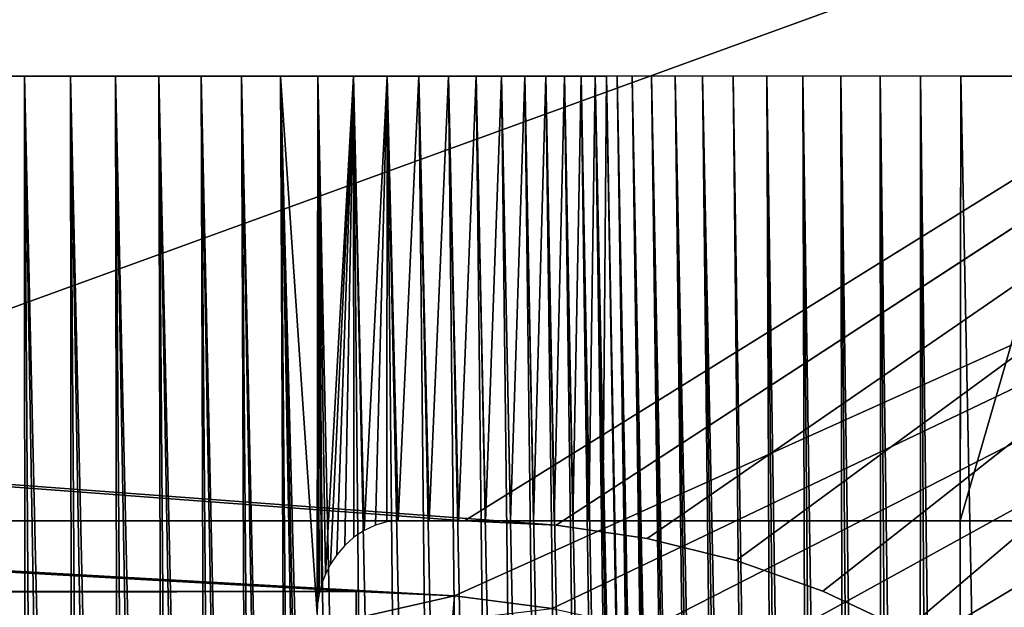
# Model space of a CAD drawing. Header units: millimetres. Extents: x -110 to 110, y 0 to 80.
# Tile 385 of 439: x 78 to 88, y 65 to 71. Entities that reach past the tile are written whole.
import ezdxf

# ---------------------------------------------------------------- set-up
doc = ezdxf.new("R2010")
doc.units = ezdxf.units.MM
doc.header["$LTSCALE"] = 59.460957
for name, color, linetype in [('14', 7, 'CONTINUOUS'), ('176', 7, 'CONTINUOUS'), ('194', 7, 'CONTINUOUS'), ('24', 7, 'CONTINUOUS'), ('28', 7, 'CONTINUOUS'), ('29', 7, 'CONTINUOUS'), ('294', 7, 'CONTINUOUS'), ('4', 7, 'CONTINUOUS'), ('53', 7, 'CONTINUOUS'), ('6', 7, 'CONTINUOUS'), ('65', 7, 'CONTINUOUS'), ('8', 7, 'CONTINUOUS')]:
    doc.layers.add(name, color=color, linetype=linetype)

msp = doc.modelspace()

# ---------------------------------------------------------------- linework, layer by layer
at = {"layer": '14', "color": 7, "linetype": 'CONTINUOUS'}
for points in [[(-105, 80, 52.698), (105, 80, 52.698), (-83.446, 65.953, 52.453), (-105, 80, 52.698)], [(-83.446, 65.953, 52.453), (105, 80, 52.698), (-82.477, 66, 52.454), (-83.446, 65.953, 52.453)], [(-82.477, 66, 52.454), (105, 80, 52.698), (82.477, 66, 52.454), (-82.477, 66, 52.454)], [(82.477, 66, 52.454), (105, 80, 52.698), (83.446, 65.953, 52.453), (82.477, 66, 52.454)], [(83.446, 65.953, 52.453), (105, 80, 52.698), (84.406, 65.812, 52.451), (83.446, 65.953, 52.453)], [(84.406, 65.812, 52.451), (105, 80, 52.698), (85.348, 65.579, 52.446), (84.406, 65.812, 52.451)], [(85.348, 65.579, 52.446), (105, 80, 52.698), (86.263, 65.255, 52.441), (85.348, 65.579, 52.446)], [(86.263, 65.255, 52.441), (105, 80, 52.698), (87.143, 64.845, 52.434), (86.263, 65.255, 52.441)], [(87.143, 64.845, 52.434), (105, 80, 52.698), (87.978, 64.351, 52.425), (87.143, 64.845, 52.434)], [(87.978, 64.351, 52.425), (105, 80, 52.698), (88.762, 63.778, 52.415), (87.978, 64.351, 52.425)]]:
    msp.add_3dface(points, dxfattribs=at)
at = {"layer": '176', "color": 7, "linetype": 'CONTINUOUS'}
for points in [[(82.37, 65.208, 55), (81.331, 65.253, 55), (81.331, 64.971, 54.98), (82.37, 65.208, 55)], [(82.348, 64.951, 54.983), (82.37, 65.208, 55), (81.331, 64.971, 54.98), (82.348, 64.951, 54.983)], [(83.402, 65.073, 55), (82.37, 65.208, 55), (82.348, 64.951, 54.983), (83.402, 65.073, 55)]]:
    msp.add_3dface(points, dxfattribs=at)
at = {"layer": '194', "color": 7, "linetype": 'CONTINUOUS'}
for points in [[(81.331, 65.253, 55), (-47.403, 65.253, 55), (-47.246, 65.175, 54.998), (81.331, 65.253, 55)], [(-47.091, 65.097, 54.994), (81.331, 65.253, 55), (-47.246, 65.175, 54.998), (-47.091, 65.097, 54.994)], [(-46.937, 65.02, 54.986), (81.331, 65.253, 55), (-47.091, 65.097, 54.994), (-46.937, 65.02, 54.986)], [(81.331, 64.971, 54.98), (81.331, 65.253, 55), (-46.937, 65.02, 54.986), (81.331, 64.971, 54.98)]]:
    msp.add_3dface(points, dxfattribs=at)
at = {"layer": '24', "color": 7, "linetype": 'CONTINUOUS'}
for points in [[(87.681, 40, -46.453), (88.344, 40, -46.386), (87.723, 70.705, -46.988), (87.681, 40, -46.453)], [(87.723, 70.705, -46.988), (88.344, 40, -46.386), (89.076, 70.705, -46.821), (87.723, 70.705, -46.988)]]:
    msp.add_3dface(points, dxfattribs=at)
at = {"layer": '28', "color": 7, "linetype": 'CONTINUOUS'}
for points in [[(87.716, 66, 46.906), (89.076, 70.705, 46.821), (88.752, 66, 46.789), (87.716, 66, 46.906)], [(87.723, 70.705, 46.988), (89.076, 70.705, 46.821), (87.716, 66, 46.906), (87.723, 70.705, 46.988)]]:
    msp.add_3dface(points, dxfattribs=at)
at = {"layer": '29', "color": 7, "linetype": 'CONTINUOUS'}
for points in [[(77.316, 40, 35.236), (77.324, 70.705, 35.825), (77.837, 40, 35.474), (77.316, 40, 35.236)], [(77.324, 70.705, 35.825), (77.823, 70.705, 36.065), (77.837, 40, 35.474), (77.324, 70.705, 35.825)], [(77.823, 70.705, 36.065), (78.31, 70.705, 36.328), (78.347, 40, 35.735), (77.823, 70.705, 36.065)], [(77.837, 40, 35.474), (77.823, 70.705, 36.065), (78.347, 40, 35.735), (77.837, 40, 35.474)], [(78.31, 70.705, 36.328), (78.785, 70.705, 36.615), (78.843, 40, 36.02), (78.31, 70.705, 36.328)], [(78.347, 40, 35.735), (78.31, 70.705, 36.328), (78.843, 40, 36.02), (78.347, 40, 35.735)], [(78.785, 70.705, 36.615), (79.245, 70.705, 36.923), (79.326, 40, 36.328), (78.785, 70.705, 36.615)], [(78.843, 40, 36.02), (78.785, 70.705, 36.615), (79.326, 40, 36.328), (78.843, 40, 36.02)], [(79.245, 70.705, 36.923), (79.69, 70.705, 37.252), (79.794, 40, 36.658), (79.245, 70.705, 36.923)], [(79.326, 40, 36.328), (79.245, 70.705, 36.923), (79.794, 40, 36.658), (79.326, 40, 36.328)], [(79.69, 70.705, 37.252), (80.119, 70.705, 37.603), (80.246, 40, 37.01), (79.69, 70.705, 37.252)], [(79.794, 40, 36.658), (79.69, 70.705, 37.252), (80.246, 40, 37.01), (79.794, 40, 36.658)], [(80.119, 70.705, 37.603), (80.531, 70.705, 37.973), (80.681, 40, 37.383), (80.119, 70.705, 37.603)], [(80.246, 40, 37.01), (80.119, 70.705, 37.603), (80.681, 40, 37.383), (80.246, 40, 37.01)], [(80.531, 70.705, 37.973), (80.926, 70.705, 38.362), (80.918, 65.017, 38.212), (80.531, 70.705, 37.973)], [(80.681, 40, 37.383), (80.531, 70.705, 37.973), (81.099, 40, 37.775), (80.681, 40, 37.383)], [(81.099, 40, 37.775), (80.531, 70.705, 37.973), (81.008, 52.659, 37.996), (81.099, 40, 37.775)], [(81.008, 52.659, 37.996), (80.531, 70.705, 37.973), (80.918, 65.017, 38.212), (81.008, 52.659, 37.996)], [(80.918, 65.017, 38.212), (80.926, 70.705, 38.362), (80.922, 65.122, 38.219), (80.918, 65.017, 38.212)], [(80.922, 65.122, 38.219), (80.926, 70.705, 38.362), (80.938, 65.226, 38.237), (80.922, 65.122, 38.219)], [(80.938, 65.226, 38.237), (80.926, 70.705, 38.362), (80.965, 65.331, 38.268), (80.938, 65.226, 38.237)], [(80.965, 65.331, 38.268), (80.926, 70.705, 38.362), (81.005, 65.436, 38.311), (80.965, 65.331, 38.268)], [(80.926, 70.705, 38.362), (81.301, 70.705, 38.769), (81.005, 65.436, 38.311), (80.926, 70.705, 38.362)], [(81.005, 65.436, 38.311), (81.301, 70.705, 38.769), (81.058, 65.54, 38.37), (81.005, 65.436, 38.311)], [(81.058, 65.54, 38.37), (81.301, 70.705, 38.769), (81.126, 65.642, 38.445), (81.058, 65.54, 38.37)], [(81.126, 65.642, 38.445), (81.301, 70.705, 38.769), (81.209, 65.739, 38.537), (81.126, 65.642, 38.445)], [(81.209, 65.739, 38.537), (81.301, 70.705, 38.769), (81.307, 65.826, 38.648), (81.209, 65.739, 38.537)], [(81.307, 65.826, 38.648), (81.301, 70.705, 38.769), (81.416, 65.899, 38.774), (81.307, 65.826, 38.648)], [(81.301, 70.705, 38.769), (81.657, 70.705, 39.194), (81.416, 65.899, 38.774), (81.301, 70.705, 38.769)], [(81.416, 65.899, 38.774), (81.657, 70.705, 39.194), (81.534, 65.955, 38.913), (81.416, 65.899, 38.774)], [(81.534, 65.955, 38.913), (81.657, 70.705, 39.194), (81.655, 65.989, 39.061), (81.534, 65.955, 38.913)], [(81.657, 70.705, 39.194), (81.775, 66, 39.212), (81.655, 65.989, 39.061), (81.657, 70.705, 39.194)], [(81.992, 70.705, 39.635), (81.775, 66, 39.212), (81.657, 70.705, 39.194), (81.992, 70.705, 39.635)], [(82.104, 66, 39.651), (81.775, 66, 39.212), (81.992, 70.705, 39.635), (82.104, 66, 39.651)], [(82.306, 70.705, 40.092), (82.104, 66, 39.651), (81.992, 70.705, 39.635), (82.306, 70.705, 40.092)], [(82.413, 66, 40.105), (82.104, 66, 39.651), (82.306, 70.705, 40.092), (82.413, 66, 40.105)], [(82.598, 70.705, 40.562), (82.413, 66, 40.105), (82.306, 70.705, 40.092), (82.598, 70.705, 40.562)], [(82.699, 66, 40.574), (82.413, 66, 40.105), (82.598, 70.705, 40.562), (82.699, 66, 40.574)], [(82.867, 70.705, 41.046), (82.699, 66, 40.574), (82.598, 70.705, 40.562), (82.867, 70.705, 41.046)], [(82.964, 66, 41.055), (82.699, 66, 40.574), (82.867, 70.705, 41.046), (82.964, 66, 41.055)], [(83.113, 70.705, 41.543), (82.964, 66, 41.055), (82.867, 70.705, 41.046), (83.113, 70.705, 41.543)], [(83.206, 66, 41.548), (82.964, 66, 41.055), (83.113, 70.705, 41.543), (83.206, 66, 41.548)], [(83.336, 70.705, 42.05), (83.206, 66, 41.548), (83.113, 70.705, 41.543), (83.336, 70.705, 42.05)], [(83.425, 66, 42.051), (83.206, 66, 41.548), (83.336, 70.705, 42.05), (83.425, 66, 42.051)], [(83.534, 70.705, 42.567), (83.425, 66, 42.051), (83.336, 70.705, 42.05), (83.534, 70.705, 42.567)], [(83.62, 66, 42.564), (83.425, 66, 42.051), (83.534, 70.705, 42.567), (83.62, 66, 42.564)], [(83.708, 70.705, 43.093), (83.62, 66, 42.564), (83.534, 70.705, 42.567), (83.708, 70.705, 43.093)], [(83.791, 66, 43.086), (83.62, 66, 42.564), (83.708, 70.705, 43.093), (83.791, 66, 43.086)], [(83.856, 70.705, 43.627), (83.791, 66, 43.086), (83.708, 70.705, 43.093), (83.856, 70.705, 43.627)], [(83.938, 66, 43.615), (83.791, 66, 43.086), (83.856, 70.705, 43.627), (83.938, 66, 43.615)], [(83.979, 70.705, 44.167), (83.938, 66, 43.615), (83.856, 70.705, 43.627), (83.979, 70.705, 44.167)], [(84.06, 66, 44.151), (83.938, 66, 43.615), (83.979, 70.705, 44.167), (84.06, 66, 44.151)]]:
    msp.add_3dface(points, dxfattribs=at)
at = {"layer": '294', "color": 7, "linetype": 'CONTINUOUS'}
for points in [[(81.775, 66, 39.212), (82.104, 66, 39.651), (86.575, 66, 42), (81.775, 66, 39.212)], [(81.775, 66, 39.212), (86.575, 66, 42), (86.593, 66, 41.777), (81.775, 66, 39.212)], [(86.645, 66, 41.56), (81.775, 66, 39.212), (86.593, 66, 41.777), (86.645, 66, 41.56)], [(86.73, 66, 41.353), (81.775, 66, 39.212), (86.645, 66, 41.56), (86.73, 66, 41.353)], [(86.847, 66, 41.162), (81.775, 66, 39.212), (86.73, 66, 41.353), (86.847, 66, 41.162)], [(86.992, 66, 40.992), (81.775, 66, 39.212), (86.847, 66, 41.162), (86.992, 66, 40.992)], [(87.162, 66, 40.847), (81.775, 66, 39.212), (86.992, 66, 40.992), (87.162, 66, 40.847)], [(87.353, 66, 40.73), (81.775, 66, 39.212), (87.162, 66, 40.847), (87.353, 66, 40.73)], [(87.56, 66, 40.645), (81.775, 66, 39.212), (87.353, 66, 40.73), (87.56, 66, 40.645)], [(87.777, 66, 40.593), (81.775, 66, 39.212), (87.56, 66, 40.645), (87.777, 66, 40.593)], [(81.775, 66, 39.212), (88, 66, 40.575), (88, 66, 39.212), (81.775, 66, 39.212)], [(88, 66, 40.575), (81.775, 66, 39.212), (87.777, 66, 40.593), (88, 66, 40.575)], [(82.104, 66, 39.651), (82.413, 66, 40.105), (86.575, 66, 42), (82.104, 66, 39.651)], [(82.413, 66, 40.105), (82.699, 66, 40.574), (86.575, 66, 42), (82.413, 66, 40.105)], [(82.699, 66, 40.574), (82.964, 66, 41.055), (86.086, 66, 46.638), (82.699, 66, 40.574)], [(86.478, 66, 46.779), (82.699, 66, 40.574), (86.086, 66, 46.638), (86.478, 66, 46.779)], [(86.575, 66, 42), (82.699, 66, 40.574), (86.478, 66, 46.779), (86.575, 66, 42)], [(86.086, 66, 46.638), (82.964, 66, 41.055), (85.713, 66, 46.451), (86.086, 66, 46.638)], [(82.964, 66, 41.055), (83.206, 66, 41.548), (85.713, 66, 46.451), (82.964, 66, 41.055)], [(85.713, 66, 46.451), (83.206, 66, 41.548), (85.366, 66, 46.221), (85.713, 66, 46.451)], [(83.206, 66, 41.548), (83.425, 66, 42.051), (85.366, 66, 46.221), (83.206, 66, 41.548)], [(85.366, 66, 46.221), (83.425, 66, 42.051), (85.049, 66, 45.951), (85.366, 66, 46.221)], [(83.425, 66, 42.051), (83.62, 66, 42.564), (85.049, 66, 45.951), (83.425, 66, 42.051)], [(84.767, 66, 45.644), (83.62, 66, 42.564), (84.523, 66, 45.306), (84.767, 66, 45.644)], [(85.049, 66, 45.951), (83.62, 66, 42.564), (84.767, 66, 45.644), (85.049, 66, 45.951)], [(83.62, 66, 42.564), (83.791, 66, 43.086), (84.523, 66, 45.306), (83.62, 66, 42.564)], [(84.523, 66, 45.306), (83.791, 66, 43.086), (84.323, 66, 44.94), (84.523, 66, 45.306)], [(83.791, 66, 43.086), (83.938, 66, 43.615), (84.323, 66, 44.94), (83.791, 66, 43.086)], [(84.323, 66, 44.94), (83.938, 66, 43.615), (84.167, 66, 44.553), (84.323, 66, 44.94)], [(83.938, 66, 43.615), (84.06, 66, 44.151), (84.167, 66, 44.553), (83.938, 66, 43.615)], [(86.885, 66, 46.871), (86.575, 66, 42), (86.478, 66, 46.779), (86.885, 66, 46.871)], [(86.593, 66, 42.223), (86.575, 66, 42), (86.885, 66, 46.871), (86.593, 66, 42.223)], [(86.645, 66, 42.44), (86.593, 66, 42.223), (86.885, 66, 46.871), (86.645, 66, 42.44)], [(86.73, 66, 42.647), (86.645, 66, 42.44), (86.885, 66, 46.871), (86.73, 66, 42.647)], [(86.847, 66, 42.838), (86.73, 66, 42.647), (86.885, 66, 46.871), (86.847, 66, 42.838)], [(86.992, 66, 43.008), (86.847, 66, 42.838), (86.885, 66, 46.871), (86.992, 66, 43.008)], [(87.3, 66, 46.914), (86.992, 66, 43.008), (86.885, 66, 46.871), (87.3, 66, 46.914)], [(87.162, 66, 43.153), (86.992, 66, 43.008), (87.3, 66, 46.914), (87.162, 66, 43.153)], [(87.353, 66, 43.27), (87.162, 66, 43.153), (87.3, 66, 46.914), (87.353, 66, 43.27)], [(87.716, 66, 46.906), (87.353, 66, 43.27), (87.3, 66, 46.914), (87.716, 66, 46.906)], [(87.353, 66, 43.27), (87.716, 66, 46.906), (87.56, 66, 43.355), (87.353, 66, 43.27)], [(87.56, 66, 43.355), (87.716, 66, 46.906), (87.777, 66, 43.407), (87.56, 66, 43.355)], [(87.716, 66, 46.906), (88.752, 66, 46.789), (87.777, 66, 43.407), (87.716, 66, 46.906)], [(87.777, 66, 43.407), (88.752, 66, 46.789), (88, 66, 43.425), (87.777, 66, 43.407)], [(88, 66, 43.425), (88.752, 66, 46.789), (88.223, 66, 43.407), (88, 66, 43.425)], [(88, 66, 39.212), (88.223, 66, 40.593), (88.364, 66, 39.235), (88, 66, 39.212)], [(88, 66, 40.575), (88.223, 66, 40.593), (88, 66, 39.212), (88, 66, 40.575)]]:
    msp.add_3dface(points, dxfattribs=at)
at = {"layer": '4', "color": 7, "linetype": 'CONTINUOUS'}
for points in [[(-47.403, 65.253, 55), (81.331, 65.253, 55), (-105.7, 75.717, 55), (-47.403, 65.253, 55)], [(-105.7, 75.717, 55), (82.37, 65.208, 55), (105.7, 75.717, 55), (-105.7, 75.717, 55)], [(81.331, 65.253, 55), (82.37, 65.208, 55), (-105.7, 75.717, 55), (81.331, 65.253, 55)], [(82.37, 65.208, 55), (83.402, 65.073, 55), (105.7, 75.717, 55), (82.37, 65.208, 55)], [(83.402, 65.073, 55), (84.419, 64.85, 55), (105.7, 75.717, 55), (83.402, 65.073, 55)], [(84.419, 64.85, 55), (85.413, 64.541, 55), (105.7, 75.717, 55), (84.419, 64.85, 55)], [(85.413, 64.541, 55), (86.376, 64.146, 55), (105.7, 75.717, 55), (85.413, 64.541, 55)], [(86.376, 64.146, 55), (87.301, 63.67, 55), (105.7, 75.717, 55), (86.376, 64.146, 55)], [(87.301, 63.67, 55), (88.182, 63.116, 55), (105.7, 75.717, 55), (87.301, 63.67, 55)], [(88.182, 63.116, 55), (89.012, 62.488, 55), (105.7, 75.717, 55), (88.182, 63.116, 55)]]:
    msp.add_3dface(points, dxfattribs=at)
at = {"layer": '53', "color": 7, "linetype": 'CONTINUOUS'}
for points in [[(77.324, 70.705, -35.825), (78.029, 40, -35.569), (77.823, 70.705, -36.065), (77.324, 70.705, -35.825)], [(77.52, 40, -35.326), (78.029, 40, -35.569), (77.324, 70.705, -35.825), (77.52, 40, -35.326)], [(77.823, 70.705, -36.065), (78.526, 40, -35.835), (78.31, 70.705, -36.328), (77.823, 70.705, -36.065)], [(78.029, 40, -35.569), (78.526, 40, -35.835), (77.823, 70.705, -36.065), (78.029, 40, -35.569)], [(78.31, 70.705, -36.328), (79.011, 40, -36.123), (78.785, 70.705, -36.615), (78.31, 70.705, -36.328)], [(78.526, 40, -35.835), (79.011, 40, -36.123), (78.31, 70.705, -36.328), (78.526, 40, -35.835)], [(78.785, 70.705, -36.615), (79.481, 40, -36.434), (79.245, 70.705, -36.923), (78.785, 70.705, -36.615)], [(79.011, 40, -36.123), (79.481, 40, -36.434), (78.785, 70.705, -36.615), (79.011, 40, -36.123)], [(79.245, 70.705, -36.923), (79.937, 40, -36.766), (79.69, 70.705, -37.252), (79.245, 70.705, -36.923)], [(79.481, 40, -36.434), (79.937, 40, -36.766), (79.245, 70.705, -36.923), (79.481, 40, -36.434)], [(79.69, 70.705, -37.252), (80.377, 40, -37.118), (80.119, 70.705, -37.603), (79.69, 70.705, -37.252)], [(79.937, 40, -36.766), (80.377, 40, -37.118), (79.69, 70.705, -37.252), (79.937, 40, -36.766)], [(80.119, 70.705, -37.603), (80.8, 40, -37.491), (80.531, 70.705, -37.973), (80.119, 70.705, -37.603)], [(80.377, 40, -37.118), (80.8, 40, -37.491), (80.119, 70.705, -37.603), (80.377, 40, -37.118)], [(80.531, 70.705, -37.973), (81.206, 40, -37.882), (80.926, 70.705, -38.362), (80.531, 70.705, -37.973)], [(80.8, 40, -37.491), (81.206, 40, -37.882), (80.531, 70.705, -37.973), (80.8, 40, -37.491)], [(80.926, 70.705, -38.362), (81.593, 40, -38.292), (81.301, 70.705, -38.769), (80.926, 70.705, -38.362)], [(81.206, 40, -37.882), (81.593, 40, -38.292), (80.926, 70.705, -38.362), (81.206, 40, -37.882)], [(81.301, 70.705, -38.769), (81.961, 40, -38.719), (81.657, 70.705, -39.194), (81.301, 70.705, -38.769)], [(81.593, 40, -38.292), (81.961, 40, -38.719), (81.301, 70.705, -38.769), (81.593, 40, -38.292)], [(81.961, 40, -38.719), (82.309, 40, -39.162), (81.657, 70.705, -39.194), (81.961, 40, -38.719)], [(81.657, 70.705, -39.194), (82.309, 40, -39.162), (81.992, 70.705, -39.635), (81.657, 70.705, -39.194)], [(81.992, 70.705, -39.635), (82.636, 40, -39.621), (82.306, 70.705, -40.092), (81.992, 70.705, -39.635)], [(82.309, 40, -39.162), (82.636, 40, -39.621), (81.992, 70.705, -39.635), (82.309, 40, -39.162)], [(82.306, 70.705, -40.092), (82.942, 40, -40.095), (82.598, 70.705, -40.562), (82.306, 70.705, -40.092)], [(82.636, 40, -39.621), (82.942, 40, -40.095), (82.306, 70.705, -40.092), (82.636, 40, -39.621)], [(82.598, 70.705, -40.562), (83.226, 40, -40.582), (82.867, 70.705, -41.046), (82.598, 70.705, -40.562)], [(82.942, 40, -40.095), (83.226, 40, -40.582), (82.598, 70.705, -40.562), (82.942, 40, -40.095)], [(82.867, 70.705, -41.046), (83.487, 40, -41.082), (83.113, 70.705, -41.543), (82.867, 70.705, -41.046)], [(83.226, 40, -40.582), (83.487, 40, -41.082), (82.867, 70.705, -41.046), (83.226, 40, -40.582)], [(83.113, 70.705, -41.543), (83.724, 40, -41.593), (83.336, 70.705, -42.05), (83.113, 70.705, -41.543)], [(83.487, 40, -41.082), (83.724, 40, -41.593), (83.113, 70.705, -41.543), (83.487, 40, -41.082)], [(83.336, 70.705, -42.05), (83.938, 40, -42.115), (83.534, 70.705, -42.567), (83.336, 70.705, -42.05)], [(83.724, 40, -41.593), (83.938, 40, -42.115), (83.336, 70.705, -42.05), (83.724, 40, -41.593)], [(83.534, 70.705, -42.567), (84.128, 40, -42.646), (83.708, 70.705, -43.093), (83.534, 70.705, -42.567)], [(83.938, 40, -42.115), (84.128, 40, -42.646), (83.534, 70.705, -42.567), (83.938, 40, -42.115)], [(84.128, 40, -42.646), (84.293, 40, -43.185), (83.708, 70.705, -43.093), (84.128, 40, -42.646)], [(83.708, 70.705, -43.093), (84.293, 40, -43.185), (83.856, 70.705, -43.627), (83.708, 70.705, -43.093)], [(83.979, 70.705, -44.167), (83.856, 70.705, -43.627), (84.505, 40, -44.06), (83.979, 70.705, -44.167)], [(84.505, 40, -44.06), (83.856, 70.705, -43.627), (84.407, 40, -43.621), (84.505, 40, -44.06)], [(83.856, 70.705, -43.627), (84.293, 40, -43.185), (84.407, 40, -43.621), (83.856, 70.705, -43.627)]]:
    msp.add_3dface(points, dxfattribs=at)
at = {"layer": '6', "color": 7, "linetype": 'CONTINUOUS'}
for points in [[(110, 0, -55), (-110, 0, -55), (110, 80, -55), (110, 0, -55)], [(110, 80, -55), (-110, 0, -55), (-110, 80, -55), (110, 80, -55)]]:
    msp.add_3dface(points, dxfattribs=at)
at = {"layer": '65', "color": 7, "linetype": 'CONTINUOUS'}
for points in [[(83.979, 70.705, -44.167), (84.55, 40, -44.252), (84.089, 70.705, -44.579), (83.979, 70.705, -44.167)], [(83.979, 70.705, -44.167), (84.505, 40, -44.06), (84.55, 40, -44.252), (83.979, 70.705, -44.167)], [(84.55, 40, -44.252), (84.609, 40, -44.441), (84.089, 70.705, -44.579), (84.55, 40, -44.252)], [(84.089, 70.705, -44.579), (84.679, 40, -44.626), (84.248, 70.705, -44.975), (84.089, 70.705, -44.579)], [(84.609, 40, -44.441), (84.679, 40, -44.626), (84.089, 70.705, -44.579), (84.609, 40, -44.441)], [(84.679, 40, -44.626), (84.762, 40, -44.805), (84.248, 70.705, -44.975), (84.679, 40, -44.626)], [(84.248, 70.705, -44.975), (84.856, 40, -44.979), (84.454, 70.705, -45.349), (84.248, 70.705, -44.975)], [(84.762, 40, -44.805), (84.856, 40, -44.979), (84.248, 70.705, -44.975), (84.762, 40, -44.805)], [(84.961, 40, -45.146), (85.077, 40, -45.306), (84.454, 70.705, -45.349), (84.961, 40, -45.146)], [(84.454, 70.705, -45.349), (85.077, 40, -45.306), (84.703, 70.705, -45.696), (84.454, 70.705, -45.349)], [(84.856, 40, -44.979), (84.961, 40, -45.146), (84.454, 70.705, -45.349), (84.856, 40, -44.979)], [(85.204, 40, -45.458), (85.34, 40, -45.601), (84.703, 70.705, -45.696), (85.204, 40, -45.458)], [(84.703, 70.705, -45.696), (85.34, 40, -45.601), (84.992, 70.705, -46.01), (84.703, 70.705, -45.696)], [(85.077, 40, -45.306), (85.204, 40, -45.458), (84.703, 70.705, -45.696), (85.077, 40, -45.306)], [(85.34, 40, -45.601), (85.485, 40, -45.735), (84.992, 70.705, -46.01), (85.34, 40, -45.601)], [(84.992, 70.705, -46.01), (85.639, 40, -45.859), (85.317, 70.705, -46.287), (84.992, 70.705, -46.01)], [(85.485, 40, -45.735), (85.639, 40, -45.859), (84.992, 70.705, -46.01), (85.485, 40, -45.735)], [(85.317, 70.705, -46.287), (85.801, 40, -45.972), (85.672, 70.705, -46.523), (85.317, 70.705, -46.287)], [(85.639, 40, -45.859), (85.801, 40, -45.972), (85.317, 70.705, -46.287), (85.639, 40, -45.859)], [(85.801, 40, -45.972), (85.969, 40, -46.075), (85.672, 70.705, -46.523), (85.801, 40, -45.972)], [(85.672, 70.705, -46.523), (86.145, 40, -46.167), (86.054, 70.705, -46.714), (85.672, 70.705, -46.523)], [(85.969, 40, -46.075), (86.145, 40, -46.167), (85.672, 70.705, -46.523), (85.969, 40, -46.075)], [(86.145, 40, -46.167), (86.325, 40, -46.246), (86.054, 70.705, -46.714), (86.145, 40, -46.167)], [(86.054, 70.705, -46.714), (86.511, 40, -46.314), (86.455, 70.705, -46.858), (86.054, 70.705, -46.714)], [(86.325, 40, -46.246), (86.511, 40, -46.314), (86.054, 70.705, -46.714), (86.325, 40, -46.246)], [(86.511, 40, -46.314), (86.701, 40, -46.369), (86.455, 70.705, -46.858), (86.511, 40, -46.314)], [(86.455, 70.705, -46.858), (86.894, 40, -46.412), (86.872, 70.705, -46.952), (86.455, 70.705, -46.858)], [(86.701, 40, -46.369), (86.894, 40, -46.412), (86.455, 70.705, -46.858), (86.701, 40, -46.369)], [(86.894, 40, -46.412), (87.089, 40, -46.442), (86.872, 70.705, -46.952), (86.894, 40, -46.412)], [(86.872, 70.705, -46.952), (87.286, 40, -46.459), (87.296, 70.705, -46.996), (86.872, 70.705, -46.952)], [(87.089, 40, -46.442), (87.286, 40, -46.459), (86.872, 70.705, -46.952), (87.089, 40, -46.442)], [(87.286, 40, -46.459), (87.483, 40, -46.463), (87.296, 70.705, -46.996), (87.286, 40, -46.459)], [(87.681, 40, -46.453), (87.723, 70.705, -46.988), (87.296, 70.705, -46.996), (87.681, 40, -46.453)], [(87.483, 40, -46.463), (87.681, 40, -46.453), (87.296, 70.705, -46.996), (87.483, 40, -46.463)]]:
    msp.add_3dface(points, dxfattribs=at)
at = {"layer": '8', "color": 7, "linetype": 'CONTINUOUS'}
for points in [[(105, 80, -52.698), (-105, 80, -52.698), (83.446, 65.953, -52.453), (105, 80, -52.698)], [(83.446, 65.953, -52.453), (-105, 80, -52.698), (82.477, 66, -52.454), (83.446, 65.953, -52.453)], [(82.477, 66, -52.454), (-105, 80, -52.698), (-82.477, 66, -52.454), (82.477, 66, -52.454)], [(84.406, 65.812, -52.451), (105, 80, -52.698), (83.446, 65.953, -52.453), (84.406, 65.812, -52.451)], [(85.348, 65.579, -52.446), (105, 80, -52.698), (84.406, 65.812, -52.451), (85.348, 65.579, -52.446)], [(86.263, 65.255, -52.441), (105, 80, -52.698), (85.348, 65.579, -52.446), (86.263, 65.255, -52.441)], [(87.143, 64.845, -52.434), (105, 80, -52.698), (86.263, 65.255, -52.441), (87.143, 64.845, -52.434)], [(87.978, 64.351, -52.425), (105, 80, -52.698), (87.143, 64.845, -52.434), (87.978, 64.351, -52.425)], [(88.762, 63.778, -52.415), (105, 80, -52.698), (87.978, 64.351, -52.425), (88.762, 63.778, -52.415)]]:
    msp.add_3dface(points, dxfattribs=at)

doc.saveas('drawing.dxf')
